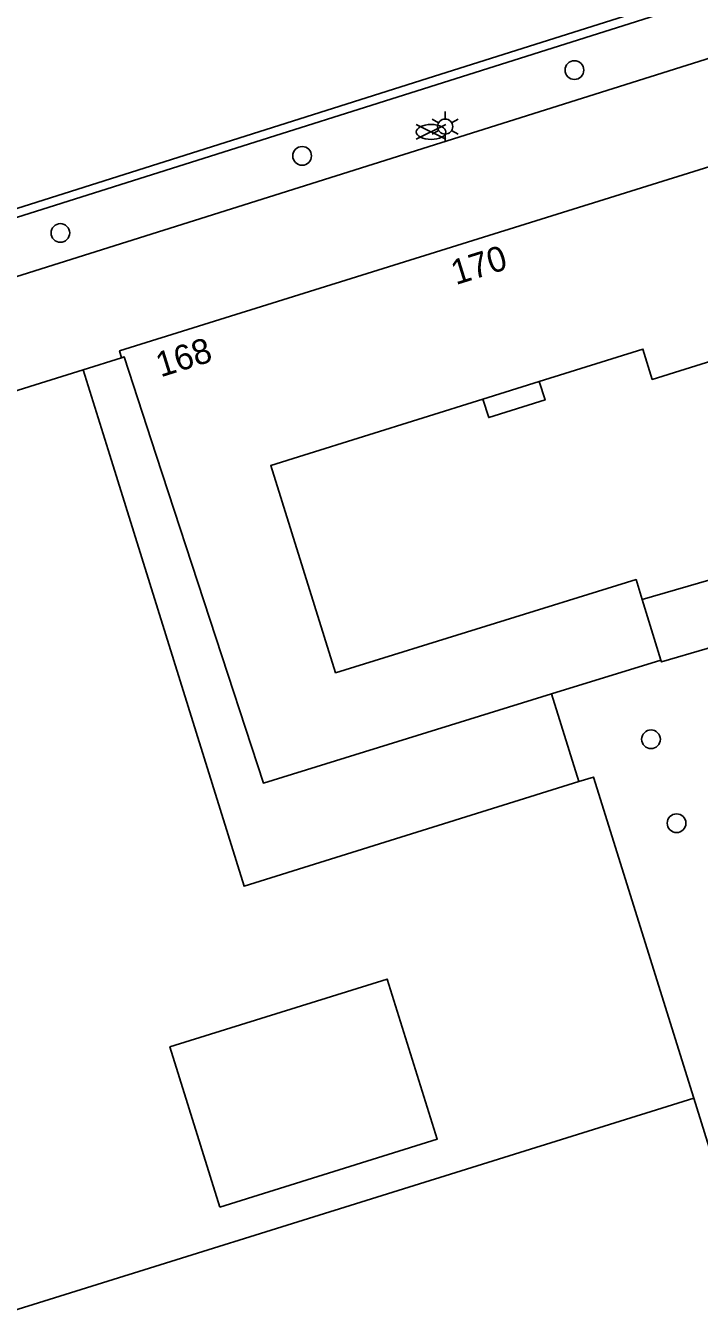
# Model space of a CAD drawing. Extents: x 122462 to 123306, y 485548 to 486417.
# Drawn here: x 122661.2 to 122701.5, y 486198.4 to 486275.7 of the extents above; entities that cross this region are included whole.
import ezdxf

# ---------------------------------------------------------------- set-up
doc = ezdxf.new("R2010")
doc.units = 0
for name, color, linetype in [('B-WE-IE-MEUBILAIR_WEGMEUBILAIR_VERKEERSBORD-S', 7, 'Continuous'), ('Level 1', 7, 'Continuous'), ('Level 15', 7, 'Continuous'), ('Level 17', 7, 'Continuous'), ('Level 30', 7, 'Continuous'), ('Level 4', 7, 'Continuous'), ('Level 50', 7, 'Continuous'), ('Level 52', 7, 'Continuous'), ('Level 53', 7, 'Continuous'), ('N werkgrens', 7, 'Continuous'), ('N-WE-AL-T25', 7, 'Continuous')]:
    doc.layers.add(name, color=color, linetype=linetype)

msp = doc.modelspace()

# ---------------------------------------------------------------- linework, layer by layer
at = {"layer": 'Level 1'}
for p, q in [((122691.94, 486254.41), (122688.566, 486253.355)), ((122699.226, 486237.726), (122692.671, 486235.696)), ((122701.191, 486211.491), (122702.294, 486207.955))]:
    msp.add_line(p, q, dxfattribs=at)
for points in [[(122666.92, 486255.829), (122666.799, 486256.239), (122712.895, 486270.644), (122723.6, 486273.989)], [(122726.631, 486262.743), (122715.62, 486259.303), (122715.473, 486259.774), (122698.709, 486254.535), (122698.143, 486256.348), (122691.94, 486254.41)], [(122668.998, 486250), (122667.078, 486255.88), (122666.92, 486255.829)], [(122651.459, 486250), (122651.655, 486250.061), (122651.37, 486250.979), (122664.62, 486255.11)], [(122664.62, 486255.11), (122666.213, 486250)], [(122688.566, 486253.355), (122677.825, 486250)], [(122666.213, 486250), (122674.26, 486224.178), (122694.312, 486230.446)], [(122692.671, 486235.696), (122675.415, 486230.354), (122668.998, 486250)], [(122677.825, 486250), (122675.856, 486249.385), (122679.736, 486236.97), (122697.735, 486242.543), (122698.105, 486241.345)], [(122698.105, 486241.345), (122704.857, 486243.315), (122704.175, 486245.515)], [(122707.472, 486240.007), (122699.259, 486237.61), (122699.226, 486237.726)], [(122694.312, 486230.446), (122695.191, 486230.721), (122701.191, 486211.491)], [(122672.809, 486204.96), (122669.816, 486214.553), (122682.834, 486218.623), (122685.827, 486209.029), (122672.809, 486204.96)]]:
    msp.add_lwpolyline(points, dxfattribs=at)
at = {"layer": 'Level 15'}
for points in [[(122647.698, 486260.681), (122684.849, 486272.428), (122757.048, 486295.256)], [(122725.93, 486284.893), (122710.139, 486279.9), (122647.848, 486260.204), (122647.698, 486260.681)]]:
    msp.add_lwpolyline(points, dxfattribs=at)
at = {"layer": 'Level 17'}
msp.add_lwpolyline([(122647.698, 486260.681), (122647.254, 486260.541), (122648.404, 486256.843), (122711.12, 486276.603), (122725.537, 486281.145), (122725.675, 486281.196), (122725.808, 486281.26), (122725.933, 486281.337), (122726.05, 486281.426), (122726.158, 486281.526), (122726.256, 486281.637), (122726.343, 486281.756), (122726.417, 486281.883), (122726.478, 486282.017), (122726.527, 486282.156), (122726.561, 486282.299), (122726.581, 486282.445), (122726.586, 486282.592), (122726.578, 486282.739), (122726.554, 486282.885), (122726.517, 486283.027), (122725.93, 486284.893)], dxfattribs=at)
at = {"layer": 'Level 30'}
msp.add_lwpolyline([(122691.94, 486254.41), (122692.285, 486253.305), (122688.911, 486252.25), (122688.566, 486253.355)], dxfattribs=at)
at = {"layer": 'Level 4'}
msp.add_lwpolyline([(122598.733, 486166.119), (122616.481, 486171.641), (122649.613, 486181.978), (122645.797, 486194.208), (122701.191, 486211.491)], dxfattribs=at)
at = {"layer": 'Level 50'}
for p, q in [((122685.911, 486269.9), (122685.521, 486270.125)), ((122686.301, 486270.125), (122686.301, 486270.575)), ((122687.08, 486270.125), (122686.69, 486269.9)), ((122685.911, 486269.45), (122685.521, 486269.225)), ((122686.301, 486268.775), (122686.301, 486269.225)), ((122687.08, 486269.225), (122686.69, 486269.45))]:
    msp.add_line(p, q, dxfattribs=at)
msp.add_circle((122686.301, 486269.675), 0.45, dxfattribs=at)
at = {"layer": 'Level 52'}
for p, q in [((122684.567, 486268.913), (122686.348, 486269.803)), ((122684.567, 486269.803), (122686.348, 486268.913))]:
    msp.add_line(p, q, dxfattribs=at)
msp.add_ellipse((122685.457, 486269.356), major_axis=(0.89, 0), ratio=0.5, dxfattribs=at)
at = {"layer": 'Level 53'}
for centre in [(122694.042, 486273.059), (122677.733, 486267.92), (122663.25, 486263.304), (122698.631, 486232.981), (122700.163, 486227.956)]:
    msp.add_circle(centre, 0.56, dxfattribs=at)
at = {"layer": 'N werkgrens'}
for p, q in [((122664.62, 486255.11), (122666.92, 486255.829)), ((122694.312, 486230.446), (122692.671, 486235.696))]:
    msp.add_line(p, q, dxfattribs=at)
at = {"layer": 'N-WE-AL-T25'}
msp.add_line((122699.226, 486237.726), (122698.105, 486241.345), dxfattribs=at)

# ---------------------------------------------------------------- texts
at = {"layer": 'B-WE-IE-MEUBILAIR_WEGMEUBILAIR_VERKEERSBORD-S'}
for s, rotation, p in [('170', 17.35369, (122686.938, 486260.177)), ('168', 17.35825, (122669.256, 486254.65))]:
    msp.add_text(s, height=1.5, rotation=rotation, dxfattribs=at).set_placement(p)

doc.saveas('drawing.dxf')
